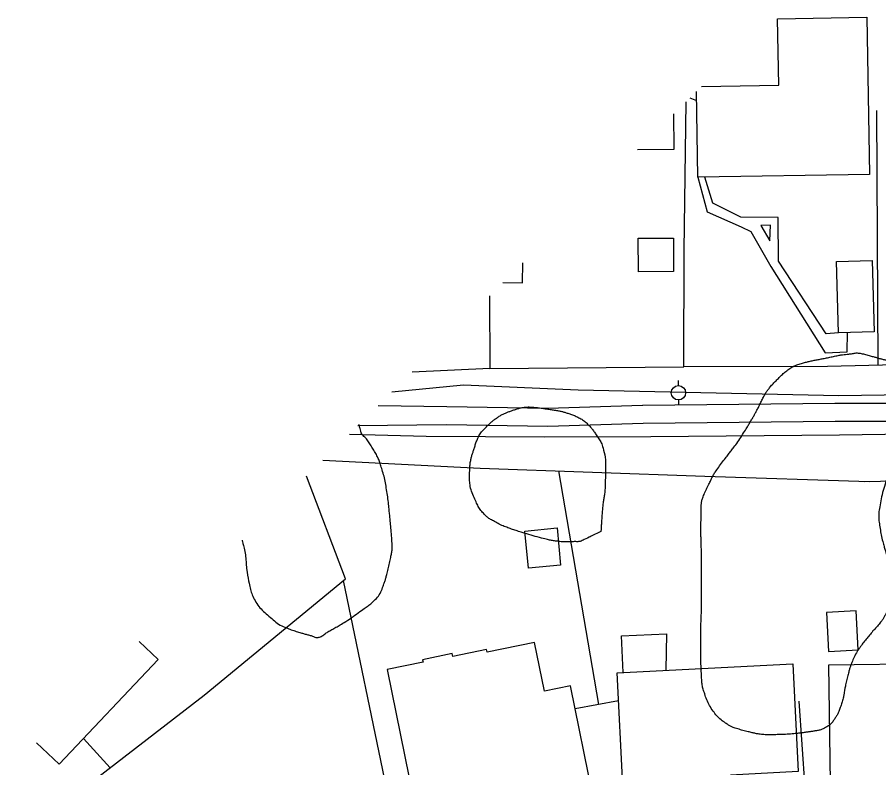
# Model space of a CAD drawing. Extents: x 2145380 to 2156929, y 139568 to 149130.
# Drawn here: x 2149868.9 to 2150110.2, y 144296.4 to 144506.6 of the extents above; entities that cross this region are included whole.
import ezdxf

# ---------------------------------------------------------------- set-up
doc = ezdxf.new("R2010")
doc.units = 0
for name, color, linetype in [('TOPO_Building', 7, 'Continuous'), ('TOPO_Concrete', 7, 'Continuous'), ('TOPO_Fence', 7, 'Continuous'), ('TOPO_Flowline', 7, 'Continuous'), ('TOPO_Power Pole', 7, 'Continuous'), ('TOPO_Sidewalk', 7, 'Continuous'), ('TOPO_Tree Line', 7, 'Continuous')]:
    doc.layers.add(name, color=color, linetype=linetype)

# ---------------------------------------------------------------- blocks, each defined once
blk = doc.blocks.new('POWPOL')
at = {"layer": 'TOPO_Power Pole'}
for p, q in [((0, 10.2), (0, 17.3)), ((0, -10.2), (0, -17.3))]:
    blk.add_line(p, q, dxfattribs=at)
blk.add_circle((0, 0), 10.2, dxfattribs=at)

msp = doc.modelspace()

# ---------------------------------------------------------------- linework, layer by layer
at = {"layer": 'TOPO_Building'}
for points in [[(2150060.6, 144487.27), (2150082.22, 144487.63), (2150081.91, 144506.21), (2150106.92, 144506.63), (2150107.64, 144462.61), (2150059.55, 144461.81), (2150059.15, 144485.84)], [(2150042.67, 144469.57), (2150052.96, 144469.71), (2150052.82, 144479.59)], [(2150004.98, 144432.35), (2150010.43, 144432.23), (2150010.55, 144437.86)], [(2149874.34, 144303.38), (2149880.66, 144297.4), (2149908.45, 144326.76), (2149903.13, 144331.8)]]:
    msp.add_lwpolyline(points, dxfattribs=at)
for points in [[(2150042.89, 144444.73), (2150052.71, 144444.75), (2150052.73, 144435.38), (2150042.9, 144435.36)], [(2150108.41, 144438.54), (2150108.99, 144418.56), (2150098.99, 144418.26), (2150098.41, 144438.25)], [(2150012.12, 144352.31), (2150011.14, 144362.74), (2150020.16, 144363.59), (2150021.14, 144353.16)], [(2150104.47, 144329.47), (2150103.91, 144340.34), (2150095.58, 144339.91), (2150096.14, 144329.04)], [(2149972.55, 144323.93), (2149983.58, 144269.75), (2149986.26, 144270.3), (2149990.03, 144251.8), (2150010.19, 144255.9), (2150006.4, 144274.5), (2150008.35, 144274.89), (2150007.7, 144278.05), (2150017.91, 144280.13), (2150016.75, 144285.8), (2150030.16, 144288.53), (2150023.88, 144319.36), (2150016.59, 144317.87), (2150013.81, 144331.52), (2150000.54, 144328.81), (2150000.39, 144329.55), (2149990.96, 144327.63), (2149990.8, 144328.4), (2149982.45, 144326.7), (2149982.59, 144325.97)], [(2150036.94, 144323.05), (2150086.15, 144325.55), (2150087.68, 144295.36), (2150068.73, 144294.4), (2150069.4, 144281.23), (2150063.29, 144280.92), (2150064.29, 144261.14), (2150040.14, 144259.92)], [(2150142.66, 144281.18), (2150106.15, 144280.69), (2150106.08, 144285.74), (2150096.84, 144285.61), (2150096.29, 144325.29), (2150124.77, 144325.68), (2150125.03, 144306), (2150142.32, 144306.24)]]:
    msp.add_lwpolyline(points, close=True, dxfattribs=at)
at = {"layer": 'TOPO_Concrete'}
for points in [[(2150644.7, 144407.74), (2150482.71, 144405.56), (2150382.27, 144404.37), (2150238.51, 144402.63), (2150099.05, 144400.63), (2150026.03, 144402.21), (2149993.94, 144403.63), (2149973.88, 144401.64)], [(2149961.97, 144389.89), (2149983.45, 144389.26), (2150016.72, 144389.12), (2150046.37, 144389.2), (2150099.2, 144389.72), (2150238.65, 144391.72), (2150382.4, 144393.46), (2150482.82, 144394.65), (2150643.79, 144396.09)]]:
    msp.add_lwpolyline(points, dxfattribs=at)
at = {"layer": 'TOPO_Fence'}
for p, q in [((2150057.32, 144484.03), (2150059.19, 144483.34)), ((2150110.04, 144409.17), (2150109.73, 144480.5)), ((2150001.26, 144408.24), (2149979.56, 144407.26)), ((2150031.85, 144314.14), (2150020.59, 144379.58)), ((2149960.27, 144348.89), (2149976.99, 144268.02)), ((2150037.34, 144315.16), (2150025.19, 144312.9)), ((2150091.55, 144261.53), (2150087.98, 144315.07)), ((2149887.53, 144304.65), (2149894.97, 144296.43))]:
    msp.add_line(p, q, dxfattribs=at)
for points in [[(2150546.52, 144490.01), (2150549.95, 144490.13), (2150550.1, 144471.03), (2150550.1, 144453.63), (2150549.61, 144416.29), (2150495.63, 144415.36), (2150439.62, 144414.62), (2150383.8, 144414.16), (2150305.36, 144413.24), (2150180.73, 144410.9), (2150095.85, 144408.83), (2150055.63, 144408.76), (2150055.7, 144441.33), (2150056.25, 144482.97)], [(2150001.22, 144428.64), (2150001.26, 144408.24), (2150055.63, 144408.76)], [(2149954.53, 144382.55), (2149998.64, 144380.35), (2150061.52, 144378.12), (2150107.52, 144376.58)], [(2150490.43, 144380.44), (2150423.48, 144379.11), (2150374.31, 144378.68), (2150321.71, 144379.38), (2150215.23, 144378.75), (2150106.14, 144376.55)], [(2149916.58, 144245.25), (2149896.25, 144235.78), (2149868.94, 144276.37), (2149921.34, 144316.76), (2149960.85, 144349.37), (2149950, 144378.07)]]:
    msp.add_lwpolyline(points, dxfattribs=at)
at = {"layer": 'TOPO_Flowline'}
for points in [[(2150584.7, 144403.76), (2150530.78, 144401.89), (2150491.54, 144402.83), (2150448.86, 144401.92), (2150390.95, 144400.79), (2150350.47, 144401.57), (2150316.92, 144399.91), (2150266.5, 144400.2), (2150235.69, 144399.46), (2150194.25, 144398.48), (2150142.29, 144398.49), (2150097.95, 144398.49), (2150044.16, 144397.87)], [(2150584.79, 144398.71), (2150526.83, 144397.57), (2150491.54, 144397.79), (2150448.97, 144396.87), (2150390.81, 144396.06), (2150350.56, 144396.52), (2150317.03, 144394.87), (2150266.56, 144395.16), (2150235.66, 144395.02), (2150194.28, 144393.49), (2150142.29, 144393.44), (2150097.98, 144393.45), (2150044.21, 144392.83), (2150017.56, 144392), (2149989.18, 144392.51), (2149964.32, 144392.21)], [(2150044.05, 144397.87), (2150017.52, 144397.04), (2149989.23, 144397.54), (2149969.99, 144397.8)]]:
    msp.add_lwpolyline(points, dxfattribs=at)
at = {"layer": 'TOPO_Sidewalk'}
for points in [[(2150059.55, 144461.79), (2150062.22, 144452.14), (2150071.69, 144447.89), (2150074.43, 144446.58), (2150080.03, 144436.82), (2150095.27, 144412.67), (2150101.42, 144412.96), (2150101.48, 144418.34)], [(2150098.99, 144418.26), (2150095.54, 144417.92), (2150082.12, 144438.27), (2150082.03, 144450.55), (2150071.64, 144450.64), (2150063.73, 144454.57), (2150061.52, 144461.84)], [(2150077.16, 144448.27), (2150079.73, 144444.01), (2150079.92, 144448.43), (2150077.16, 144448.27)], [(2150038.68, 144323.14), (2150038.22, 144333.41), (2150050.75, 144333.95), (2150050.6, 144323.75)]]:
    msp.add_lwpolyline(points, dxfattribs=at)
at = {"layer": 'TOPO_Tree Line'}
for points in [[(2150134.77, 144434.5), (2150134.54, 144432.21), (2150134.3, 144429.92), (2150134.07, 144427.63), (2150133.97, 144426.72), (2150133.55, 144425.89), (2150133.22, 144425.03), (2150132.86, 144424.1), (2150132.49, 144423.17), (2150132.01, 144422.29), (2150131.3, 144421), (2150130.46, 144419.81), (2150129.58, 144418.64), (2150129.07, 144417.95), (2150128.54, 144417.28), (2150127.96, 144416.65), (2150127.26, 144415.91), (2150126.5, 144415.24), (2150125.74, 144414.57), (2150125, 144413.91), (2150124.26, 144413.3), (2150123.41, 144412.75), (2150122.52, 144412.18), (2150121.53, 144411.84), (2150120.52, 144411.57), (2150119.38, 144411.28), (2150118.24, 144411.04), (2150117.07, 144410.9), (2150116.14, 144410.8), (2150115.21, 144410.73), (2150114.28, 144410.71), (2150113.26, 144410.69), (2150112.23, 144410.64), (2150111.21, 144410.88), (2150110.37, 144411.07), (2150109.59, 144411.33), (2150108.77, 144411.55), (2150107.51, 144411.89), (2150106.25, 144412.31), (2150104.96, 144412.51), (2150103.92, 144412.67), (2150102.86, 144412.41), (2150101.81, 144412.29), (2150100.94, 144412.2), (2150100.07, 144412.14), (2150099.21, 144411.97), (2150097.88, 144411.72), (2150096.57, 144411.41), (2150095.24, 144411.14), (2150094.11, 144410.92), (2150092.97, 144410.71), (2150091.84, 144410.48), (2150090.76, 144410.27), (2150089.7, 144409.99), (2150088.64, 144409.69), (2150087.24, 144409.3), (2150085.89, 144408.71), (2150084.71, 144407.82), (2150083.67, 144407.04), (2150082.79, 144406.16), (2150081.89, 144405.25), (2150081.05, 144404.4), (2150080.22, 144403.57), (2150079.48, 144402.63), (2150078.9, 144401.89), (2150078.4, 144401.1), (2150077.96, 144400.27), (2150077.35, 144399.12), (2150076.82, 144397.93), (2150076.2, 144396.78), (2150075.76, 144395.96), (2150075.32, 144395.13), (2150074.85, 144394.31), (2150074.31, 144393.36), (2150073.75, 144392.42), (2150073.17, 144391.48), (2150072.11, 144389.77), (2150071.03, 144388.08), (2150069.84, 144386.46), (2150069.11, 144385.46), (2150068.32, 144384.52), (2150067.57, 144383.53), (2150066.48, 144382.09), (2150065.38, 144380.66), (2150064.38, 144379.15), (2150063.83, 144378.33), (2150063.43, 144377.42), (2150062.99, 144376.54), (2150062.28, 144375.13), (2150061.6, 144373.74), (2150061.03, 144372.24), (2150060.7, 144371.37), (2150060.53, 144370.46), (2150060.51, 144369.55), (2150060.47, 144368.24), (2150060.49, 144366.93), (2150060.46, 144365.63), (2150060.43, 144364.72), (2150060.37, 144363.82), (2150060.37, 144362.92), (2150060.36, 144361.8), (2150060.51, 144360.69), (2150060.52, 144359.58), (2150060.55, 144356.96), (2150060.58, 144354.33), (2150060.58, 144351.71), (2150060.59, 144348.5), (2150060.6, 144345.28), (2150060.57, 144342.07), (2150060.56, 144339.75), (2150060.44, 144337.43), (2150060.4, 144335.11), (2150060.37, 144333.02), (2150060.39, 144330.93), (2150060.39, 144328.83), (2150060.4, 144326.17), (2150060.5, 144323.52), (2150060.66, 144320.86), (2150060.73, 144319.61), (2150061.08, 144318.41), (2150061.47, 144317.19), (2150062.02, 144315.43), (2150062.78, 144313.83), (2150063.87, 144312.3), (2150064.86, 144310.92), (2150066.02, 144309.84), (2150067.4, 144308.89), (2150068.12, 144308.4), (2150068.84, 144307.97), (2150069.65, 144307.69), (2150071.1, 144307.19), (2150072.56, 144306.78), (2150074.04, 144306.43), (2150075.02, 144306.2), (2150075.98, 144305.96), (2150076.98, 144305.84), (2150078.43, 144305.66), (2150079.88, 144305.65), (2150081.33, 144305.69), (2150083.2, 144305.75), (2150085.07, 144305.82), (2150086.93, 144306.01), (2150088, 144306.12), (2150089.06, 144306.26), (2150090.12, 144306.4), (2150091.02, 144306.51), (2150091.92, 144306.66), (2150092.81, 144306.82), (2150093.75, 144306.98), (2150094.63, 144307.3), (2150095.49, 144307.79), (2150096.45, 144308.34), (2150097.18, 144309.09), (2150097.81, 144310), (2150098.33, 144310.77), (2150098.76, 144311.55), (2150099.09, 144312.41), (2150099.58, 144313.67), (2150100.06, 144314.93), (2150100.34, 144316.25), (2150100.52, 144317.13), (2150100.61, 144318.02), (2150100.8, 144318.9), (2150101.12, 144320.39), (2150101.47, 144321.87), (2150101.85, 144323.35), (2150102.07, 144324.18), (2150102.35, 144324.99), (2150102.68, 144325.8), (2150103.34, 144327.44), (2150104.14, 144329.01), (2150105.17, 144330.44), (2150106.03, 144331.63), (2150106.95, 144332.75), (2150107.88, 144333.88), (2150108.83, 144335.03), (2150109.89, 144336.09), (2150110.83, 144337.26), (2150111.37, 144337.93), (2150111.76, 144338.68), (2150112.17, 144339.45), (2150112.98, 144340.96), (2150113.63, 144342.5), (2150114.07, 144344.16), (2150114.49, 144345.7), (2150114.6, 144347.37), (2150114.23, 144348.91), (2150113.93, 144350.11), (2150113.54, 144351.3), (2150113.25, 144352.51), (2150112.97, 144353.64), (2150112.72, 144354.77), (2150112.44, 144355.9), (2150112.19, 144356.91), (2150111.86, 144357.91), (2150111.58, 144358.93), (2150111.1, 144360.72), (2150110.76, 144362.54), (2150110.47, 144364.36), (2150110.22, 144366.03), (2150110.19, 144367.76), (2150110.48, 144369.42), (2150110.88, 144371.76), (2150111.42, 144374.07), (2150112.17, 144376.32), (2150113.29, 144379.69), (2150114.42, 144383.05), (2150115.55, 144386.41), (2150116.03, 144387.84), (2150116.52, 144389.26), (2150117.01, 144390.68), (2150117.46, 144391.99), (2150118.22, 144393.11), (2150119.3, 144394.15), (2150120, 144394.82), (2150120.79, 144395.28), (2150121.68, 144395.4), (2150122.53, 144395.51), (2150123.38, 144395.58), (2150124.24, 144395.6), (2150125.09, 144395.62), (2150125.95, 144395.69), (2150126.8, 144395.63), (2150127.78, 144395.57), (2150128.75, 144395.49), (2150129.73, 144395.41), (2150130.91, 144395.31), (2150132.09, 144395.21), (2150133.27, 144395.1), (2150134.62, 144394.96), (2150135.96, 144394.64), (2150137.32, 144394.49), (2150138.89, 144394.3), (2150140.46, 144394.13), (2150142.03, 144393.98), (2150143.26, 144393.86), (2150144.5, 144393.75), (2150145.74, 144393.65), (2150147.59, 144393.49), (2150149.44, 144393.36), (2150151.29, 144393.29), (2150152.55, 144393.25), (2150153.8, 144393.3), (2150155.06, 144393.38), (2150156.52, 144393.46), (2150157.98, 144393.62), (2150159.44, 144393.71), (2150161.32, 144393.84), (2150163.21, 144393.82), (2150165.09, 144393.91), (2150166.47, 144393.97), (2150167.82, 144394.12), (2150169.14, 144394.77), (2150170.03, 144395.21), (2150170.57, 144396.02), (2150170.97, 144396.89), (2150171.45, 144397.93), (2150171.85, 144398.95), (2150172.1, 144400.05), (2150172.3, 144400.94), (2150172.5, 144401.83), (2150172.64, 144402.73), (2150172.82, 144403.91), (2150172.97, 144405.09), (2150173.13, 144406.27), (2150173.36, 144408.07), (2150173.78, 144409.87), (2150173.67, 144411.66), (2150173.61, 144412.59), (2150173.41, 144413.51), (2150173.31, 144414.43), (2150173.16, 144415.72), (2150173.03, 144417.01), (2150172.88, 144418.29), (2150172.72, 144419.54), (2150172.56, 144420.79), (2150172.41, 144422.04), (2150172.17, 144423.99), (2150171.93, 144425.94), (2150171.69, 144427.89), (2150171.55, 144429.07), (2150171.37, 144430.25), (2150171.16, 144431.42), (2150170.86, 144433.08), (2150170.44, 144434.72), (2150170.11, 144436.37), (2150169.91, 144437.33), (2150169.78, 144438.3), (2150169.59, 144439.27), (2150169.3, 144440.77), (2150168.76, 144442.2), (2150168.18, 144443.64), (2150167.81, 144444.54), (2150167.34, 144445.3), (2150166.53, 144445.99), (2150165.51, 144446.86), (2150164.39, 144447.35), (2150163.18, 144447.39), (2150161.81, 144447.43), (2150160.42, 144447.37), (2150159.06, 144447.12), (2150157.67, 144446.87), (2150156.27, 144446.62), (2150154.88, 144446.34), (2150153.23, 144446.02), (2150151.6, 144445.68), (2150149.97, 144445.28), (2150147.55, 144444.68), (2150145.34, 144443.51), (2150143.09, 144442.4), (2150141.34, 144441.54), (2150139.37, 144440.83), (2150138.24, 144439.28), (2150137.09, 144437.68), (2150135.93, 144436.09), (2150134.77, 144434.5), (2150134.77, 144434.5)], [(2150032.43, 144362.6), (2150032.48, 144363.53), (2150032.53, 144364.46), (2150032.59, 144365.39), (2150032.67, 144366.84), (2150032.8, 144368.29), (2150032.94, 144369.74), (2150033.04, 144370.88), (2150033.29, 144371.99), (2150033.42, 144373.12), (2150033.6, 144374.69), (2150033.62, 144376.26), (2150033.67, 144377.83), (2150033.74, 144380.61), (2150033.72, 144383.38), (2150032.95, 144386.14), (2150032.58, 144387.48), (2150031.81, 144388.57), (2150031.06, 144389.71), (2150030.46, 144390.62), (2150029.86, 144391.47), (2150029.11, 144392.26), (2150028.26, 144393.15), (2150027.32, 144393.89), (2150026.23, 144394.45), (2150025.23, 144394.97), (2150024.21, 144395.37), (2150023.15, 144395.71), (2150022.29, 144395.98), (2150021.43, 144396.26), (2150020.55, 144396.42), (2150019.35, 144396.62), (2150018.16, 144396.8), (2150016.95, 144396.97), (2150016.08, 144397.1), (2150015.21, 144397.21), (2150014.33, 144397.31), (2150013.01, 144397.47), (2150011.66, 144397.5), (2150010.34, 144397.28), (2150009.38, 144397.12), (2150008.47, 144396.8), (2150007.54, 144396.48), (2150006.69, 144396.18), (2150005.85, 144395.88), (2150005.03, 144395.48), (2150004.14, 144395.04), (2150003.33, 144394.48), (2150002.54, 144393.88), (2150001.79, 144393.3), (2150001.11, 144392.68), (2150000.45, 144392.01), (2149999.48, 144391.01), (2149998.52, 144390.01), (2149997.96, 144388.74), (2149997.49, 144387.69), (2149997.16, 144386.62), (2149996.82, 144385.53), (2149996.53, 144384.63), (2149996.22, 144383.74), (2149996.01, 144382.8), (2149995.74, 144381.62), (2149995.71, 144380.42), (2149995.64, 144379.22), (2149995.59, 144378.35), (2149995.58, 144377.47), (2149995.67, 144376.6), (2149995.85, 144374.73), (2149996.52, 144372.97), (2149997.31, 144371.21), (2149997.89, 144369.91), (2149998.56, 144368.75), (2149999.53, 144367.68), (2150000.25, 144366.89), (2150001.04, 144366.26), (2150001.95, 144365.75), (2150003.29, 144364.99), (2150004.63, 144364.29), (2150006.07, 144363.76), (2150007.36, 144363.29), (2150008.64, 144362.85), (2150009.95, 144362.44), (2150012.27, 144361.73), (2150014.58, 144361.07), (2150016.94, 144360.47), (2150018.01, 144360.19), (2150019.1, 144360), (2150020.21, 144359.86), (2150021.62, 144359.68), (2150023.05, 144359.71), (2150024.46, 144359.75), (2150025.41, 144359.77), (2150026.42, 144359.71), (2150027.27, 144360.12), (2150028.99, 144360.94), (2150030.71, 144361.77), (2150032.43, 144362.6)], [(2149931.9, 144360.2), (2149931.94, 144360.08), (2149931.97, 144359.96), (2149932, 144359.84), (2149933.01, 144356.11), (2149933.07, 144352.19), (2149933.81, 144348.39), (2149934.13, 144346.78), (2149934.56, 144345.22), (2149935.31, 144343.71), (2149936.21, 144341.91), (2149937.56, 144340.56), (2149939.06, 144339.23), (2149940.6, 144337.87), (2149942.1, 144336.57), (2149943.95, 144335.79), (2149945.33, 144335.21), (2149946.72, 144334.74), (2149948.14, 144334.31), (2149949.1, 144334.02), (2149950.07, 144333.76), (2149951.04, 144333.5), (2149951.87, 144333.27), (2149952.8, 144332.74), (2149953.58, 144333.04), (2149954.6, 144333.42), (2149955.46, 144334.24), (2149956.42, 144334.79), (2149957.6, 144335.46), (2149958.81, 144336.09), (2149959.97, 144336.8), (2149962.03, 144338.05), (2149963.96, 144339.49), (2149965.94, 144340.88), (2149966.96, 144341.61), (2149967.95, 144342.34), (2149968.88, 144343.23), (2149970.17, 144344.48), (2149970.98, 144346.07), (2149971.58, 144347.74), (2149971.91, 144348.64), (2149972.19, 144349.55), (2149972.43, 144350.48), (2149972.85, 144352.12), (2149973.24, 144353.75), (2149973.57, 144355.42), (2149973.78, 144356.51), (2149974, 144357.6), (2149973.95, 144358.69), (2149973.85, 144360.86), (2149973.65, 144363.03), (2149973.45, 144365.19), (2149973.32, 144366.53), (2149973.19, 144367.87), (2149973.05, 144369.21), (2149972.84, 144371.25), (2149972.55, 144373.28), (2149972.23, 144375.31), (2149971.93, 144377.16), (2149971.41, 144378.96), (2149970.86, 144380.76), (2149970.5, 144381.9), (2149970.1, 144383.02), (2149969.54, 144384.09), (2149968.86, 144385.37), (2149968.07, 144386.56), (2149967.29, 144387.77), (2149966.62, 144388.82), (2149965.44, 144389.62), (2149965.12, 144390.82), (2149964.97, 144391.4), (2149964.82, 144391.97), (2149964.66, 144392.55)]]:
    msp.add_open_spline(points, degree=3, dxfattribs=at)

# ---------------------------------------------------------------- block references
at = {"layer": 'TOPO_Power Pole', "xscale": 0.19685000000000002, "yscale": 0.19685000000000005}
msp.add_blockref('POWPOL', (2150054.13, 144401.46), dxfattribs=at)

doc.saveas('drawing.dxf')
